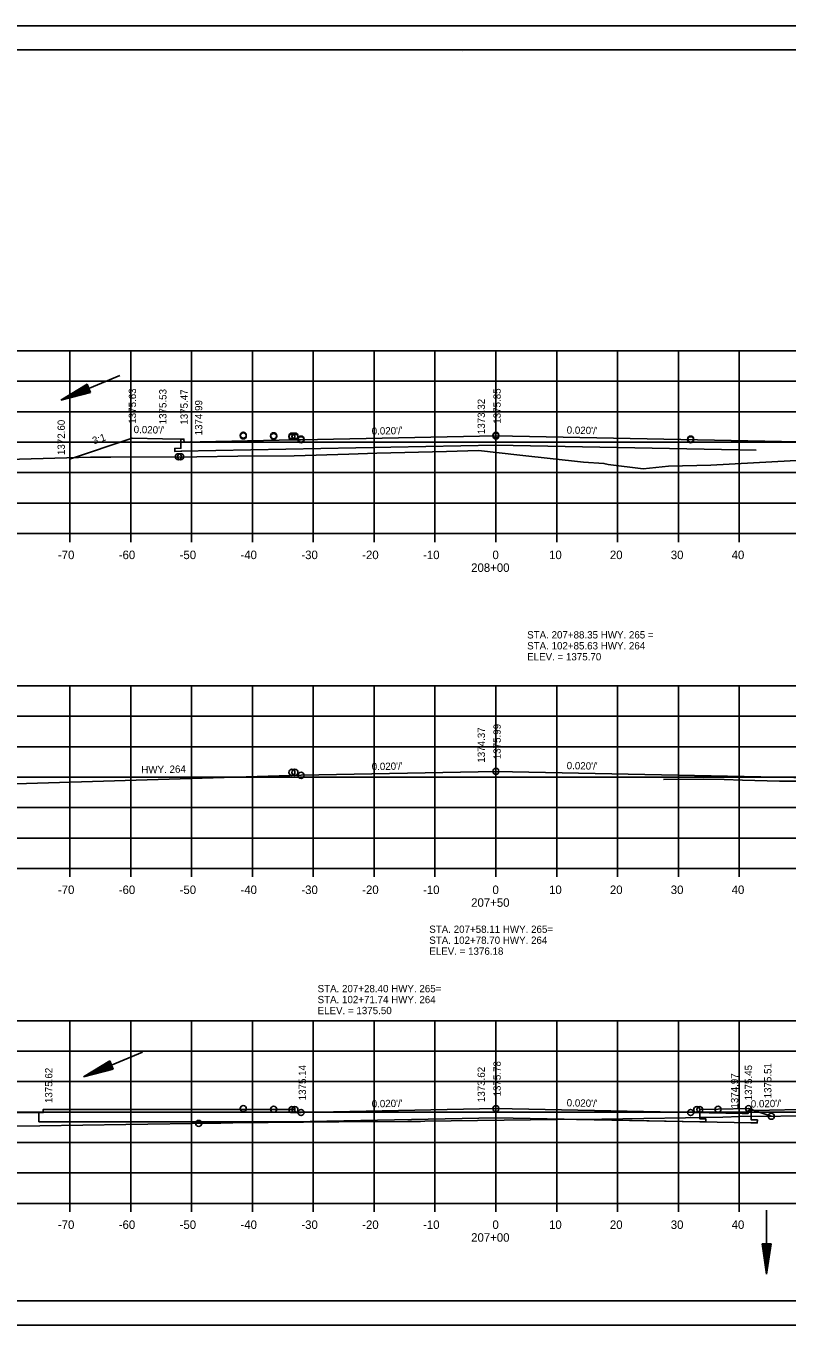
# Model space of a CAD drawing. Extents: x 1374311 to 1383814, y 384102 to 406278.
# Drawn here: x 1382562.9 to 1382687.9, y 403505 to 403718.4 of the extents above; entities that cross this region are included whole.
import ezdxf

# ---------------------------------------------------------------- set-up
doc = ezdxf.new("R2010")
doc.units = 0
for name, color, linetype in [('R_Axis', 7, 'Continuous'), ('R_Axis Annot', 7, 'Continuous'), ('R_Border', 7, 'Continuous'), ('R_Draft', 7, 'Continuous'), ('R_Exist Surface', 7, 'Continuous'), ('R_Fin Surface', 7, 'Continuous'), ('R_Grid', 7, 'Continuous'), ('R_MOT', 7, 'Continuous'), ('R_No Plot', 7, 'Continuous'), ('R_Water', 7, 'Continuous'), ('R_Xsect Elev', 7, 'Continuous'), ('R_Xsect Slope', 7, 'Continuous')]:
    doc.layers.add(name, color=color, linetype=linetype)

msp = doc.modelspace()

# ---------------------------------------------------------------- linework, layer by layer
at = {"layer": 'R_Axis'}
for p, q in [((1382500.07, 403635.02), (1382780.07, 403635.02)), ((1382570.07, 403633.62), (1382570.07, 403635.02)), ((1382580.07, 403633.62), (1382580.07, 403635.02)), ((1382590.07, 403633.62), (1382590.07, 403635.02)), ((1382600.07, 403633.62), (1382600.07, 403635.02)), ((1382610.07, 403633.62), (1382610.07, 403635.02)), ((1382620.07, 403633.62), (1382620.07, 403635.02)), ((1382630.07, 403633.62), (1382630.07, 403635.02)), ((1382640.07, 403633.62), (1382640.07, 403635.02)), ((1382650.07, 403633.62), (1382650.07, 403635.02)), ((1382660.07, 403633.62), (1382660.07, 403635.02)), ((1382670.07, 403633.62), (1382670.07, 403635.02)), ((1382680.07, 403633.62), (1382680.07, 403635.02)), ((1382500.07, 403580.02), (1382780.07, 403580.02)), ((1382570.07, 403578.62), (1382570.07, 403580.02)), ((1382580.07, 403578.62), (1382580.07, 403580.02)), ((1382590.07, 403578.62), (1382590.07, 403580.02)), ((1382600.07, 403578.62), (1382600.07, 403580.02)), ((1382610.07, 403578.62), (1382610.07, 403580.02)), ((1382620.07, 403578.62), (1382620.07, 403580.02)), ((1382630.07, 403578.62), (1382630.07, 403580.02)), ((1382640.07, 403578.62), (1382640.07, 403580.02)), ((1382650.07, 403578.62), (1382650.07, 403580.02)), ((1382660.07, 403578.62), (1382660.07, 403580.02)), ((1382670.07, 403578.62), (1382670.07, 403580.02)), ((1382680.07, 403578.62), (1382680.07, 403580.02)), ((1382500.07, 403525.02), (1382780.07, 403525.02)), ((1382570.07, 403523.62), (1382570.07, 403525.02)), ((1382580.07, 403523.62), (1382580.07, 403525.02)), ((1382590.07, 403523.62), (1382590.07, 403525.02)), ((1382600.07, 403523.62), (1382600.07, 403525.02)), ((1382610.07, 403523.62), (1382610.07, 403525.02)), ((1382620.07, 403523.62), (1382620.07, 403525.02)), ((1382630.07, 403523.62), (1382630.07, 403525.02)), ((1382640.07, 403523.62), (1382640.07, 403525.02)), ((1382650.07, 403523.62), (1382650.07, 403525.02)), ((1382660.07, 403523.62), (1382660.07, 403525.02)), ((1382670.07, 403523.62), (1382670.07, 403525.02)), ((1382680.07, 403523.62), (1382680.07, 403525.02))]:
    msp.add_line(p, q, dxfattribs=at)
at = {"layer": 'R_Border'}
for p, q in [((1382482.07, 403714.48), (1382798.25, 403714.48)), ((1382634.59, 403714.22), (1382634.59, 403714.22)), ((1382634.59, 403714.22), (1382634.59, 403714.22)), ((1382798.25, 403509.02), (1382482.07, 403509.02))]:
    msp.add_line(p, q, dxfattribs=at)
at = {"layer": 'R_Draft'}
for p, q in [((1382572.92, 403659.56), (1382568.59, 403656.95)), ((1382572.97, 403659.45), (1382569.36, 403657.27)), ((1382573.45, 403658.29), (1382569.36, 403657.27)), ((1382573.01, 403659.33), (1382570.15, 403657.6)), ((1382573.4, 403658.41), (1382570.15, 403657.6)), ((1382573.06, 403659.21), (1382570.92, 403657.92)), ((1382573.35, 403658.52), (1382570.92, 403657.92)), ((1382573.11, 403659.09), (1382571.71, 403658.24)), ((1382573.3, 403658.64), (1382571.71, 403658.24)), ((1382573.16, 403658.98), (1382572.48, 403658.56)), ((1382573.25, 403658.76), (1382572.48, 403658.56)), ((1382573.49, 403658.18), (1382572.92, 403659.56)), ((1382573.49, 403658.18), (1382568.59, 403656.95)), ((1382576.64, 403548.44), (1382572.31, 403545.82)), ((1382576.69, 403548.32), (1382573.08, 403546.15)), ((1382576.73, 403548.21), (1382573.87, 403546.48)), ((1382577.12, 403547.29), (1382573.87, 403546.48)), ((1382576.78, 403548.09), (1382574.64, 403546.8)), ((1382577.07, 403547.4), (1382574.64, 403546.8)), ((1382576.83, 403547.97), (1382575.43, 403547.12)), ((1382577.02, 403547.52), (1382575.43, 403547.12)), ((1382576.88, 403547.85), (1382576.2, 403547.44)), ((1382576.97, 403547.64), (1382576.2, 403547.44)), ((1382577.21, 403547.05), (1382576.64, 403548.44)), ((1382577.21, 403547.05), (1382572.31, 403545.82)), ((1382577.17, 403547.17), (1382573.08, 403546.15)), ((1382683.8, 403518.39), (1382684.55, 403513.39)), ((1382685.3, 403518.39), (1382683.8, 403518.39)), ((1382683.93, 403518.39), (1382684.55, 403514.22)), ((1382684.05, 403518.39), (1382684.55, 403515.08)), ((1382684.18, 403518.39), (1382684.55, 403515.92)), ((1382684.31, 403518.39), (1382684.55, 403516.76)), ((1382684.43, 403518.39), (1382684.55, 403517.6)), ((1382685.3, 403518.39), (1382684.55, 403513.39)), ((1382684.79, 403518.39), (1382684.55, 403516.76)), ((1382685.05, 403518.39), (1382684.55, 403515.08)), ((1382685.18, 403518.39), (1382684.55, 403514.22)), ((1382684.92, 403518.39), (1382684.55, 403515.92)), ((1382684.67, 403518.39), (1382684.55, 403517.6))]:
    msp.add_line(p, q, dxfattribs=at)
at = {"layer": 'R_Exist Surface'}
for points in [[(1382559.83, 403647.19), (1382573.47, 403647.55), (1382576.79, 403647.59), (1382590.96, 403647.64), (1382597.66, 403647.75), (1382606.94, 403647.8), (1382615.92, 403648.05), (1382620.51, 403648.22), (1382631.96, 403648.52), (1382637.21, 403648.66), (1382644, 403647.9), (1382654.49, 403646.74), (1382657.83, 403646.53), (1382658.54, 403646.34), (1382664.27, 403645.65), (1382668.42, 403646.11), (1382675.38, 403646.23), (1382692.43, 403647.17)], [(1382667.64, 403594.65), (1382674.13, 403594.69), (1382677.57, 403594.61), (1382680.59, 403594.51), (1382686.66, 403594.35), (1382690.62, 403594.36), (1382699.33, 403594.27), (1382709.3, 403594.35), (1382711.36, 403594.34), (1382716.2, 403594.41), (1382724.63, 403594.74), (1382727.07, 403595.04), (1382727.98, 403595.09), (1382728.42, 403595.08), (1382749.88, 403595.49), (1382750.8, 403595.49), (1382752.29, 403595.68), (1382755.28, 403595.99), (1382756.8, 403596.12), (1382758.24, 403595.85), (1382780.07, 403596.45)], [(1382560.81, 403537.7), (1382565.15, 403537.77), (1382579.29, 403537.99), (1382593.77, 403538.18), (1382594.86, 403538.2), (1382596.87, 403538.22), (1382608.49, 403538.37), (1382614.25, 403538.41), (1382625.58, 403538.47), (1382627.7, 403538.49), (1382628.42, 403538.5), (1382650.09, 403538.77), (1382657.5, 403538.87), (1382664.39, 403538.97), (1382671.24, 403539.04), (1382677.37, 403539.2), (1382680.13, 403539.3), (1382693.58, 403539.38)]]:
    msp.add_lwpolyline(points, dxfattribs=at)
at = {"layer": 'R_Fin Surface'}
for points in [[(1382570.02, 403647.26), (1382580.32, 403650.7), (1382585.32, 403650.6), (1382588.82, 403650.54), (1382588.83, 403650.04), (1382607.07, 403650.4), (1382608.07, 403650.42), (1382608.07, 403650.42), (1382608.08, 403650.42), (1382640.07, 403651.06), (1382640.08, 403651.06), (1382722.91, 403649.41)], [(1382588.49, 403648.53), (1382588.31, 403648.53), (1382587.31, 403648.51), (1382587.32, 403649.01), (1382588.32, 403649.02), (1382588.31, 403650.54)], [(1382682.85, 403648.71), (1382640.07, 403649.56), (1382588.31, 403648.53)], [(1382548.42, 403593.55), (1382608.07, 403595.32), (1382608.07, 403595.32), (1382608.07, 403595.32), (1382640.07, 403595.96), (1382640.07, 403595.96), (1382729.81, 403594.16)], [(1382500.06, 403539.56), (1382565.69, 403539.92), (1382565.68, 403540.42), (1382606.56, 403540.42), (1382606.56, 403540.42), (1382607.06, 403540.42), (1382607.06, 403540.42), (1382607.07, 403539.92), (1382608.07, 403539.94), (1382608.07, 403539.94), (1382608.07, 403539.94), (1382640.07, 403540.58), (1382640.07, 403540.58), (1382680.52, 403539.77)], [(1382606.75, 403538.41), (1382564.99, 403538.41), (1382564.98, 403539.93)], [(1382640.07, 403539.08), (1382606.75, 403538.41)], [(1382682.03, 403538.24), (1382640.11, 403539.08)], [(1382680.52, 403539.77), (1382681.52, 403539.75), (1382681.52, 403539.75), (1382681.53, 403540.25), (1382682.03, 403540.25), (1382682.03, 403540.25), (1382682.03, 403540.25), (1382685.03, 403540.31), (1382685.03, 403540.31), (1382690.03, 403540.41), (1382693.12, 403539.38)], [(1382682.03, 403540.25), (1382682.04, 403538.73), (1382683.04, 403538.72), (1382683.03, 403538.22), (1382682.03, 403538.24), (1382681.98, 403538.24)]]:
    msp.add_lwpolyline(points, dxfattribs=at)
at = {"layer": 'R_Grid'}
for p, q in [((1382500.07, 403665.02), (1382780.07, 403665.02)), ((1382570.07, 403635.02), (1382570.07, 403665.02)), ((1382580.07, 403635.02), (1382580.07, 403665.02)), ((1382590.07, 403635.02), (1382590.07, 403665.02)), ((1382600.07, 403635.02), (1382600.07, 403665.02)), ((1382610.07, 403635.02), (1382610.07, 403665.02)), ((1382620.07, 403635.02), (1382620.07, 403665.02)), ((1382630.07, 403635.02), (1382630.07, 403665.02)), ((1382640.07, 403635.02), (1382640.07, 403665.02)), ((1382650.07, 403635.02), (1382650.07, 403665.02)), ((1382660.07, 403635.02), (1382660.07, 403665.02)), ((1382670.07, 403635.02), (1382670.07, 403665.02)), ((1382680.07, 403635.02), (1382680.07, 403665.02)), ((1382500.07, 403660.02), (1382780.07, 403660.02)), ((1382500.07, 403655.02), (1382780.07, 403655.02)), ((1382500.07, 403650.02), (1382780.07, 403650.02)), ((1382500.07, 403645.02), (1382780.07, 403645.02)), ((1382500.07, 403640.02), (1382780.07, 403640.02)), ((1382500.07, 403635.02), (1382780.07, 403635.02)), ((1382500.07, 403610.02), (1382780.07, 403610.02)), ((1382500.07, 403610.02), (1382780.07, 403610.02)), ((1382570.07, 403580.02), (1382570.07, 403610.02)), ((1382570.07, 403580.02), (1382570.07, 403610.02)), ((1382580.07, 403580.02), (1382580.07, 403610.02)), ((1382580.07, 403580.02), (1382580.07, 403610.02)), ((1382590.07, 403580.02), (1382590.07, 403610.02)), ((1382590.07, 403580.02), (1382590.07, 403610.02)), ((1382600.07, 403580.02), (1382600.07, 403610.02)), ((1382600.07, 403580.02), (1382600.07, 403610.02)), ((1382610.07, 403580.02), (1382610.07, 403610.02)), ((1382620.07, 403580.02), (1382620.07, 403610.02)), ((1382620.07, 403580.02), (1382620.07, 403610.02)), ((1382630.07, 403580.02), (1382630.07, 403610.02)), ((1382630.07, 403580.02), (1382630.07, 403610.02)), ((1382640.07, 403580.02), (1382640.07, 403610.02)), ((1382640.07, 403580.02), (1382640.07, 403610.02)), ((1382650.07, 403580.02), (1382650.07, 403610.02)), ((1382650.07, 403580.02), (1382650.07, 403610.02)), ((1382660.07, 403580.02), (1382660.07, 403610.02)), ((1382660.07, 403580.02), (1382660.07, 403610.02)), ((1382670.07, 403580.02), (1382670.07, 403610.02)), ((1382670.07, 403580.02), (1382670.07, 403610.02)), ((1382680.07, 403580.02), (1382680.07, 403610.02)), ((1382680.07, 403580.02), (1382680.07, 403610.02)), ((1382500.07, 403605.02), (1382780.07, 403605.02)), ((1382500.07, 403605.02), (1382780.07, 403605.02)), ((1382500.07, 403600.02), (1382780.07, 403600.02)), ((1382500.07, 403600.02), (1382780.07, 403600.02)), ((1382500.07, 403595.02), (1382780.07, 403595.02)), ((1382500.07, 403595.02), (1382780.07, 403595.02)), ((1382500.07, 403590.02), (1382780.07, 403590.02)), ((1382500.07, 403590.02), (1382780.07, 403590.02)), ((1382500.07, 403585.02), (1382780.07, 403585.02)), ((1382500.07, 403585.02), (1382780.07, 403585.02)), ((1382500.07, 403580.02), (1382780.07, 403580.02)), ((1382500.07, 403580.02), (1382780.07, 403580.02)), ((1382500.07, 403555.02), (1382780.07, 403555.02)), ((1382570.07, 403525.02), (1382570.07, 403555.02)), ((1382580.07, 403525.02), (1382580.07, 403555.02)), ((1382590.07, 403525.02), (1382590.07, 403555.02)), ((1382600.07, 403525.02), (1382600.07, 403555.02)), ((1382610.07, 403525.02), (1382610.07, 403555.02)), ((1382620.07, 403525.02), (1382620.07, 403555.02)), ((1382630.07, 403525.02), (1382630.07, 403555.02)), ((1382640.07, 403525.02), (1382640.07, 403555.02)), ((1382650.07, 403525.02), (1382650.07, 403555.02)), ((1382660.07, 403525.02), (1382660.07, 403555.02)), ((1382670.07, 403525.02), (1382670.07, 403555.02)), ((1382680.07, 403525.02), (1382680.07, 403555.02)), ((1382500.07, 403550.02), (1382780.07, 403550.02)), ((1382500.07, 403545.02), (1382780.07, 403545.02)), ((1382500.07, 403540.02), (1382780.07, 403540.02)), ((1382500.07, 403535.02), (1382780.07, 403535.02)), ((1382500.07, 403530.02), (1382780.07, 403530.02)), ((1382500.07, 403525.02), (1382780.07, 403525.02))]:
    msp.add_line(p, q, dxfattribs=at)
at = {"layer": 'R_No Plot'}
for p, q in [((1382469.67, 403718.38), (1382803, 403718.38)), ((1382469.67, 403505.04), (1382803, 403505.04))]:
    msp.add_line(p, q, dxfattribs=at)
for points in [[(1382469.66, 403718.38), (1382803, 403718.38), (1382803, 403505.04), (1382469.66, 403505.04)], [(1382715.99, 403714.48), (1382715.99, 403704.6), (1382751.72, 403704.6), (1382751.72, 403701.68), (1382774.92, 403701.68), (1382774.92, 403677.35), (1382798.25, 403677.35), (1382798.25, 403509.02), (1382482.07, 403509.02), (1382482.07, 403714.48)], [(1382653.34, 403538.81), (1382657.5, 403538.87), (1382664.39, 403538.97), (1382671.24, 403539.04), (1382673.59, 403539.11), (1382673.59, 403538.89), (1382674.59, 403538.89), (1382674.58, 403538.39), (1382673.58, 403538.41)], [(1382673.59, 403539.11), (1382677.37, 403539.2), (1382680.13, 403539.3), (1382685.32, 403539.33), (1382681.58, 403540.58), (1382676.58, 403540.48), (1382673.58, 403540.42)]]:
    msp.add_lwpolyline(points, close=True, dxfattribs=at)
for centre in [(1382598.56, 403651.18), (1382598.56, 403651.06), (1382598.56, 403651.06), (1382603.56, 403651.08), (1382603.56, 403650.96), (1382603.56, 403650.96), (1382606.56, 403651.02), (1382606.56, 403650.9), (1382607.06, 403651.02), (1382607.06, 403650.9), (1382607.06, 403650.9), (1382608.07, 403650.54), (1382608.07, 403650.42), (1382608.07, 403650.42), (1382640.07, 403651.18), (1382640.07, 403651.06), (1382640.07, 403651.06), (1382672.07, 403650.54), (1382672.07, 403650.42), (1382672.07, 403650.42), (1382587.91, 403647.63), (1382587.91, 403647.63), (1382588.26, 403647.63), (1382588.26, 403647.63), (1382588.26, 403647.63), (1382588.26, 403647.63), (1382640.07, 403595.96), (1382640.07, 403595.96), (1382640.07, 403595.96), (1382606.56, 403595.8), (1382606.56, 403595.8), (1382607.06, 403595.8), (1382607.06, 403595.8), (1382607.06, 403595.8), (1382608.07, 403595.32), (1382608.07, 403595.32), (1382608.07, 403595.32), (1382598.56, 403540.58), (1382598.56, 403540.58), (1382603.56, 403540.48), (1382603.56, 403540.48), (1382606.56, 403540.42), (1382606.56, 403540.42), (1382607.06, 403540.42), (1382607.06, 403540.42), (1382607.06, 403540.42), (1382640.07, 403540.58), (1382640.07, 403540.58), (1382640.07, 403540.58), (1382673.08, 403540.42), (1382673.08, 403540.42), (1382673.08, 403540.42), (1382673.58, 403540.42), (1382673.58, 403540.42), (1382676.58, 403540.48), (1382676.58, 403540.48), (1382676.58, 403540.48), (1382681.58, 403540.58), (1382681.58, 403540.58), (1382681.58, 403540.58), (1382608.07, 403539.94), (1382608.07, 403539.94), (1382608.07, 403539.94), (1382672.07, 403539.94), (1382672.07, 403539.94), (1382672.07, 403539.94), (1382685.32, 403539.33), (1382685.32, 403539.33), (1382685.32, 403539.33), (1382591.26, 403538.15), (1382591.26, 403538.15), (1382591.26, 403538.15), (1382591.26, 403538.15)]:
    msp.add_circle(centre, 0.5, dxfattribs=at)
at = {"layer": 'R_Water'}
for p, q in [((1382578.29, 403660.98), (1382568.59, 403656.95)), ((1382582.01, 403549.86), (1382572.31, 403545.82)), ((1382606.56, 403540.42), (1382565.68, 403540.42)), ((1382684.55, 403523.89), (1382684.55, 403513.39))]:
    msp.add_line(p, q, dxfattribs=at)
msp.add_lwpolyline([(1382589.83, 403650.06), (1382588.83, 403650.04), (1382588.82, 403650.54), (1382588.32, 403650.54), (1382585.32, 403650.6), (1382580.32, 403650.7), (1382570.02, 403647.26)], dxfattribs=at)

# ---------------------------------------------------------------- texts
at = {"layer": 'R_Axis Annot'}
for s, p in [('-70', (1382568.11, 403630.82)), ('-60', (1382578.11, 403630.82)), ('-50', (1382588.11, 403630.82)), ('-40', (1382598.11, 403630.82)), ('-30', (1382608.11, 403630.82)), ('-20', (1382618.11, 403630.82)), ('-10', (1382628.11, 403630.82)), ('0', (1382639.51, 403630.82)), ('10', (1382648.81, 403630.82)), ('20', (1382658.81, 403630.82)), ('30', (1382668.81, 403630.82)), ('40', (1382678.81, 403630.82)), ('208+00', (1382636.01, 403628.72)), ('-70', (1382568.11, 403575.82)), ('-60', (1382578.11, 403575.82)), ('-50', (1382588.11, 403575.82)), ('-40', (1382598.11, 403575.82)), ('-30', (1382608.11, 403575.82)), ('-20', (1382618.11, 403575.82)), ('-10', (1382628.11, 403575.82)), ('0', (1382639.51, 403575.82)), ('10', (1382648.81, 403575.82)), ('20', (1382658.81, 403575.82)), ('30', (1382668.81, 403575.82)), ('40', (1382678.81, 403575.82)), ('207+50', (1382636.01, 403573.72)), ('-70', (1382568.11, 403520.82)), ('-60', (1382578.11, 403520.82)), ('-50', (1382588.11, 403520.82)), ('-40', (1382598.11, 403520.82)), ('-30', (1382608.11, 403520.82)), ('-20', (1382618.11, 403520.82)), ('-10', (1382628.11, 403520.82)), ('0', (1382639.51, 403520.82)), ('10', (1382648.81, 403520.82)), ('20', (1382658.81, 403520.82)), ('30', (1382668.81, 403520.82)), ('40', (1382678.81, 403520.82)), ('207+00', (1382636.01, 403518.72))]:
    msp.add_text(s, height=1.4, dxfattribs=at).set_placement(p)
at = {"layer": 'R_MOT'}
for s, p in [('STA. 207+88.35 HWY. 265 = ', (1382645.21, 403617.79)), ('STA. 102+85.63 HWY. 264  ', (1382645.21, 403615.99)), ('ELEV. = 1375.70', (1382645.21, 403614.19)), ('STA. 207+58.11 HWY. 265=', (1382629.13, 403569.44)), ('STA. 102+78.70 HWY. 264 ', (1382629.13, 403567.64)), ('ELEV. = 1376.18', (1382629.13, 403565.84)), ('STA. 207+28.40 HWY. 265=', (1382610.78, 403559.69)), ('STA. 102+71.74 HWY. 264 ', (1382610.78, 403557.89)), ('ELEV. = 1375.50', (1382610.78, 403556.09))]:
    msp.add_text(s, height=1.2, dxfattribs=at).set_placement(p)
at = {"layer": 'R_Xsect Elev'}
for s, p in [('1375.63', (1382580.95, 403653.06)), ('1375.53', (1382585.95, 403652.96)), ('1375.47', (1382589.45, 403652.9)), ('1375.85', (1382640.87, 403653.06)), ('1374.99', (1382591.83, 403651.14)), ('1373.32', (1382638.27, 403651.34)), ('1372.60', (1382569.25, 403647.91)), ('1374.37', (1382638.27, 403597.39)), ('1375.99', (1382640.87, 403597.96)), ('1375.14', (1382608.87, 403541.94)), ('1373.62', (1382638.27, 403541.64)), ('1375.78', (1382640.87, 403542.58)), ('1375.45', (1382682.17, 403541.94)), ('1375.51', (1382685.35, 403542.26)), ('1375.62', (1382567.2, 403541.49)), ('1374.97', (1382679.89, 403540.58))]:
    msp.add_text(s, height=1.2, rotation=90, dxfattribs=at).set_placement(p)
at = {"layer": 'R_Xsect Slope'}
for s, rotation, p in [("0.020'/'", 358.8542, (1382580.55, 403651.52)), ("0.020'/'", 1.1458, (1382619.68, 403651.25)), ("0.020'/'", 358.8542, (1382651.7, 403651.43)), ('3:1', 18.4349, (1382573.99, 403649.65)), ('HWY. 264', 1.1458, (1382581.83, 403595.62)), ("0.020'/'", 1.1458, (1382619.68, 403596.15)), ("0.020'/'", 358.8542, (1382651.7, 403596.33)), ("0.020'/'", 1.1458, (1382619.68, 403540.77)), ("0.020'/'", 358.8542, (1382651.7, 403540.95)), ("0.020'/'", 1.1458, (1382681.97, 403540.75))]:
    msp.add_text(s, height=1.2, rotation=rotation, dxfattribs=at).set_placement(p)

doc.saveas('drawing.dxf')
